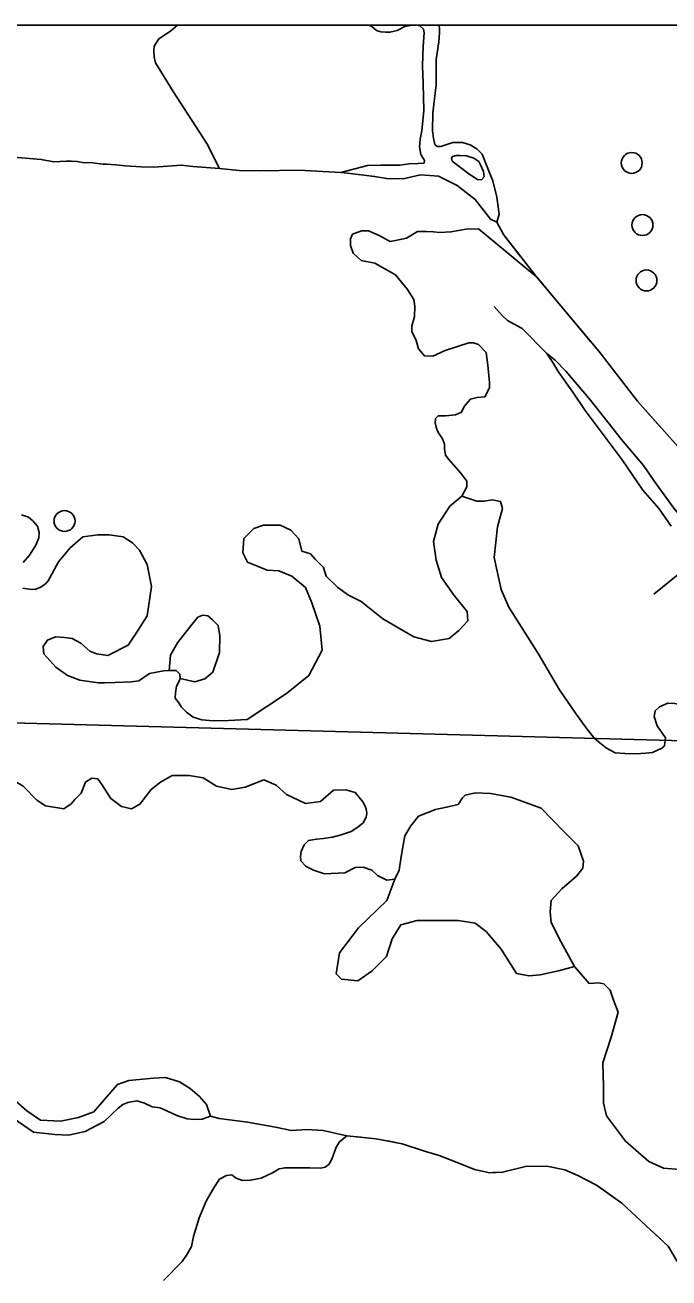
# Model space of a CAD drawing. Extents: x 1369979 to 1371646, y 379997 to 381064.
# Drawn here: x 1370694.6 to 1370730.7, y 380516.7 to 380586.9 of the extents above; entities that cross this region are included whole.
import ezdxf

# ---------------------------------------------------------------- set-up
doc = ezdxf.new("R2010")
doc.units = 0
doc.layers.add('R_Border Notes', color=7, linetype='Continuous')
doc.layers.add('R_No Plot', color=7, linetype='Continuous')

msp = doc.modelspace()

# ---------------------------------------------------------------- linework, layer by layer
at = {"layer": 'R_Border Notes'}
for points in [[(1370705.506, 380578.829), (1370704.786, 380580.226), (1370702.9, 380583.152), (1370701.921, 380584.751), (1370701.849, 380585.068), (1370701.82, 380585.457), (1370701.849, 380585.688), (1370702.108, 380586.091), (1370702.756, 380586.523), (1370703.149, 380586.867)], [(1370716.322, 380586.867), (1370715.898, 380586.785), (1370715.452, 380586.569), (1370715.049, 380586.468), (1370714.804, 380586.468), (1370714.545, 380586.497), (1370714.3, 380586.554), (1370714.041, 380586.785), (1370713.871, 380586.867)], [(1370716.92, 380583.6), (1370716.877, 380584.58), (1370716.92, 380585.661), (1370716.978, 380586.425), (1370716.934, 380586.641), (1370716.733, 380586.828), (1370716.517, 380586.867)], [(1370717.827, 380586.706), (1370717.791, 380586.867)], [(1370717.467, 380581.943), (1370717.654, 380583.514), (1370717.64, 380584.94), (1370717.798, 380585.92), (1370717.827, 380586.425), (1370717.827, 380586.706)], [(1370716.949, 380582.087), (1370716.92, 380583.6)], [(1370716.84, 380580.944), (1370716.949, 380582.087)], [(1370717.467, 380581.943), (1370717.436, 380580.948)], [(1370716.84, 380580.944), (1370716.75, 380580.482), (1370716.72, 380580.053), (1370716.794, 380579.624), (1370716.986, 380579.284)], [(1370717.903, 380580.059), (1370717.696, 380580.068), (1370717.563, 380580.186), (1370717.489, 380580.541), (1370717.436, 380580.948)], [(1370721.051, 380575.835), (1370721.178, 380576.277), (1370721.045, 380577.224), (1370720.83, 380578.151), (1370720.504, 380578.935), (1370720.224, 380579.63), (1370719.928, 380579.941), (1370719.544, 380580.163), (1370719.115, 380580.281), (1370718.583, 380580.281), (1370717.903, 380580.059)], [(1370696.224, 380579.206), (1370695.515, 380579.339), (1370693.775, 380579.487), (1370692.267, 380579.516), (1370691.454, 380579.561)], [(1370712.304, 380578.614), (1370709.956, 380578.732), (1370707.754, 380578.703), (1370706.601, 380578.717), (1370705.506, 380578.829), (1370704.014, 380578.939), (1370703.364, 380579.013), (1370701.812, 380578.91), (1370701.087, 380578.924), (1370700.23, 380578.984), (1370699.698, 380579.043), (1370699.166, 380579.072), (1370698.974, 380579.072), (1370698.678, 380579.117), (1370698.264, 380579.161), (1370697.924, 380579.146), (1370697.525, 380579.22), (1370697.185, 380579.25), (1370696.904, 380579.25), (1370696.549, 380579.22), (1370696.224, 380579.206)], [(1370716.986, 380579.284), (1370716.972, 380579.136), (1370716.646, 380579.121), (1370716.114, 380579.091), (1370715.615, 380579.028), (1370715.289, 380579.028), (1370714.536, 380579.028), (1370713.796, 380578.998), (1370712.304, 380578.614)], [(1370718.545, 380579.241), (1370719.47, 380578.535), (1370719.957, 380578.225), (1370720.179, 380578.195), (1370720.327, 380578.372), (1370720.297, 380578.668), (1370720.135, 380579.038), (1370720.031, 380579.231), (1370719.765, 380579.408), (1370719.337, 380579.541), (1370718.982, 380579.556), (1370718.775, 380579.571), (1370718.568, 380579.512), (1370718.509, 380579.408), (1370718.545, 380579.241)], [(1370712.673, 380578.569), (1370712.304, 380578.614)], [(1370716.768, 380578.485), (1370715.792, 380578.259), (1370714.876, 380578.273), (1370714.193, 380578.388), (1370712.673, 380578.569)], [(1370721.051, 380575.835), (1370720.682, 380576.005), (1370719.839, 380577.1), (1370718.819, 380577.884), (1370717.773, 380578.401), (1370716.768, 380578.485)], [(1370721.051, 380575.835), (1370721.419, 380575.14), (1370723.267, 380572.773), (1370726.755, 380568.6)], [(1370721.051, 380575.835), (1370721.419, 380575.14), (1370722.363, 380573.931)], [(1370714.208, 380573.535), (1370713.439, 380573.683), (1370712.995, 380574.097), (1370712.847, 380574.512), (1370712.847, 380574.897), (1370712.965, 380575.164), (1370713.468, 380575.342), (1370713.853, 380575.342), (1370714.445, 380575.075), (1370715.067, 380574.749), (1370715.363, 380574.809), (1370715.984, 380574.927), (1370716.606, 380575.312), (1370717.109, 380575.312), (1370717.494, 380575.283), (1370717.849, 380575.253), (1370718.471, 380575.283), (1370719.329, 380575.431), (1370720.01, 380575.46), (1370720.987, 380574.66), (1370723.267, 380572.773)], [(1370719.092, 380560.484), (1370719.359, 380561.002), (1370719.359, 380561.328), (1370719.033, 380561.772), (1370718.619, 380562.246), (1370718.352, 380562.543), (1370718.175, 380562.78), (1370718.116, 380563.135), (1370718.116, 380563.402), (1370717.997, 380563.698), (1370717.731, 380564.083), (1370717.642, 380564.35), (1370717.583, 380564.587), (1370717.612, 380564.824), (1370717.76, 380564.972), (1370718.175, 380564.972), (1370718.737, 380565.031), (1370719.063, 380565.18), (1370719.211, 380565.505), (1370719.3, 380565.624), (1370719.566, 380565.92), (1370719.951, 380566.009), (1370720.365, 380566.039), (1370720.632, 380566.542), (1370720.632, 380566.839), (1370720.543, 380567.816), (1370720.454, 380568.527), (1370720.01, 380568.972), (1370719.744, 380569.061), (1370719.477, 380569.061), (1370718.145, 380568.646), (1370717.464, 380568.32), (1370716.991, 380568.35), (1370716.665, 380568.735), (1370716.517, 380569.209), (1370716.28, 380569.713), (1370716.28, 380570.009), (1370716.428, 380570.542), (1370716.458, 380571.105), (1370716.399, 380571.49), (1370716.043, 380572.053), (1370715.363, 380572.883), (1370714.208, 380573.535)], [(1370723.317, 380572.713), (1370726.293, 380569.153)], [(1370723.854, 380568.467), (1370722.472, 380569.879), (1370722.025, 380570.109), (1370721.651, 380570.325), (1370721.349, 380570.599), (1370720.903, 380571.103)], [(1370726.755, 380568.6), (1370728.928, 380565.804), (1370731.633, 380562.764)], [(1370726.301, 380565.854), (1370724.919, 380567.487), (1370724.314, 380568.092), (1370723.854, 380568.467)], [(1370725.999, 380565.278), (1370725.308, 380566.305), (1370724.53, 380567.4), (1370724.185, 380567.962), (1370723.854, 380568.467)], [(1370727.262, 380567.948), (1370728.928, 380565.804), (1370730.208, 380564.365)], [(1370731.382, 380559.302), (1370730.965, 380559.802), (1370729.972, 380561.171), (1370729.267, 380562.208), (1370728.043, 380563.664), (1370726.301, 380565.854)], [(1370728.072, 380562.511), (1370725.999, 380565.278)], [(1370728.072, 380562.511), (1370729.238, 380560.825), (1370730.145, 380559.773), (1370730.813, 380558.798)], [(1370707.045, 380547.981), (1370709.265, 380549.432), (1370710.508, 380550.44), (1370711.248, 380551.862), (1370711.13, 380553.195), (1370710.686, 380554.499), (1370710.331, 380555.358), (1370709.561, 380556.01), (1370708.821, 380556.306), (1370708.17, 380556.336), (1370707.074, 380556.78), (1370706.808, 380557.313), (1370706.867, 380558.113), (1370707.43, 380558.676), (1370707.963, 380558.854), (1370708.91, 380558.854), (1370709.502, 380558.587), (1370709.946, 380558.084), (1370710.123, 380557.402), (1370710.597, 380557.254), (1370710.863, 380556.958), (1370711.337, 380556.484), (1370711.485, 380556.01), (1370712.136, 380555.358), (1370712.728, 380554.943), (1370713.439, 380554.588), (1370714.652, 380553.61), (1370716.399, 380552.603), (1370717.375, 380552.336), (1370718.382, 380552.514), (1370718.915, 380552.958), (1370719.418, 380553.491), (1370719.388, 380554.025), (1370718.648, 380554.914), (1370717.938, 380555.921), (1370717.642, 380556.899), (1370717.494, 380557.936), (1370717.76, 380558.913), (1370718.412, 380559.921), (1370719.092, 380560.484)], [(1370719.092, 380560.484), (1370719.921, 380560.211), (1370720.336, 380560.211), (1370720.78, 380560.27), (1370721.253, 380560.181), (1370721.372, 380559.796), (1370721.076, 380558.759), (1370720.898, 380557.041), (1370721.283, 380555.263), (1370721.727, 380554.256), (1370723.355, 380551.678), (1370724.568, 380549.634)], [(1370694.506, 380556.77), (1370694.853, 380557.171), (1370695.201, 380557.733), (1370695.374, 380558.148), (1370695.388, 380558.455), (1370695.294, 380558.803), (1370695.04, 380559.098), (1370694.8, 380559.298), (1370694.412, 380559.445)], [(1370699.236, 380551.566), (1370700.391, 380552.128), (1370700.835, 380552.81), (1370701.456, 380553.788), (1370701.693, 380555.417), (1370701.456, 380556.662), (1370701.012, 380557.462), (1370700.628, 380557.876), (1370700.095, 380558.202), (1370699.325, 380558.321), (1370698.674, 380558.321), (1370697.845, 380558.202), (1370697.135, 380557.58), (1370696.483, 380556.81), (1370695.891, 380555.743), (1370695.776, 380555.589)], [(1370729.849, 380554.987), (1370731.218, 380556.091)], [(1370695.776, 380555.589), (1370695.481, 380555.378), (1370695.16, 380555.258), (1370694.84, 380555.271), (1370694.479, 380555.325)], [(1370703.289, 380550.277), (1370704.117, 380550.084), (1370704.68, 380550.247), (1370705.124, 380550.632), (1370705.494, 380551.729), (1370705.523, 380552.662), (1370705.435, 380553.24), (1370705.109, 380553.565), (1370704.843, 380553.788), (1370704.561, 380553.817), (1370704.295, 380553.699), (1370703.821, 380553.121), (1370703.141, 380552.262), (1370702.756, 380551.58), (1370702.682, 380550.721)], [(1370699.236, 380551.566), (1370698.615, 380551.654), (1370698.23, 380551.803), (1370697.727, 380552.247), (1370697.253, 380552.514), (1370696.809, 380552.573), (1370696.306, 380552.603), (1370695.862, 380552.425), (1370695.625, 380552.069), (1370695.655, 380551.654), (1370696.335, 380550.914), (1370696.987, 380550.44), (1370697.667, 380550.173), (1370698.703, 380550.025), (1370699.059, 380550.025), (1370699.651, 380550.055)], [(1370707.045, 380547.981), (1370706.012, 380547.921), (1370705.168, 380547.907), (1370704.517, 380547.951), (1370704.029, 380548.099), (1370703.659, 380548.381), (1370703.363, 380548.662), (1370703.215, 380548.899), (1370703.022, 380549.166), (1370703.037, 380549.462), (1370703.096, 380549.847), (1370703.244, 380550.129), (1370703.289, 380550.277), (1370703.274, 380550.514), (1370703.155, 380550.647), (1370703.067, 380550.721), (1370702.756, 380550.721), (1370702.682, 380550.721), (1370702.356, 380550.692), (1370701.572, 380550.543), (1370700.98, 380550.143), (1370700.565, 380550.084), (1370699.651, 380550.055)], [(1370724.568, 380549.634), (1370725.421, 380548.393), (1370726.091, 380547.457), (1370726.53, 380546.895), (1370727.199, 380546.369), (1370727.681, 380546.116), (1370728.221, 380546.066), (1370728.819, 380546.059), (1370729.394, 380546.095), (1370729.769, 380546.131), (1370730.301, 380546.361), (1370730.452, 380546.491)], [(1370730.452, 380546.491), (1370730.504, 380546.944), (1370730.029, 380547.622), (1370729.856, 380548.14), (1370729.928, 380548.457), (1370730.173, 380548.688), (1370730.633, 380548.89), (1370731.022, 380548.875), (1370731.612, 380548.717), (1370731.986, 380548.573), (1370732.821, 380548.241), (1370733.613, 380548.14), (1370734.29, 380547.737), (1370734.765, 380547.261), (1370734.966, 380546.916), (1370735.154, 380546.282), (1370735.341, 380545.114)], [(1370672.222, 380548.357), (1370734.321, 380546.713)], [(1370707.992, 380544.6), (1370707.465, 380544.384), (1370706.932, 380544.176), (1370706.192, 380544.058), (1370705.334, 380544.236), (1370704.594, 380544.71), (1370703.795, 380544.828), (1370702.848, 380544.828), (1370702.196, 380544.473), (1370701.664, 380544.058), (1370701.042, 380543.228), (1370700.568, 380542.962), (1370700.006, 380543.11), (1370699.414, 380543.554), (1370698.911, 380544.325), (1370698.674, 380544.65), (1370698.348, 380544.68), (1370697.993, 380544.473), (1370697.756, 380543.851), (1370697.401, 380543.495), (1370697.194, 380543.258), (1370696.779, 380542.962), (1370695.743, 380543.139), (1370695.27, 380543.465)], [(1370695.27, 380543.465), (1370694.503, 380544.236), (1370694, 380544.532), (1370693.556, 380544.562), (1370693.171, 380544.325), (1370692.698, 380543.673), (1370692.372, 380543.228), (1370691.75, 380543.139), (1370691.188, 380543.465), (1370690.507, 380543.614), (1370689.382, 380543.228)], [(1370707.992, 380544.6), (1370708.673, 380544.304), (1370709.265, 380543.771), (1370710.331, 380543.267), (1370711.159, 380543.385), (1370711.899, 380544.008), (1370712.58, 380544.037), (1370713.113, 380543.889), (1370713.535, 380543.362)], [(1370713.535, 380543.362), (1370713.65, 380543.152), (1370713.717, 380542.965), (1370713.757, 380542.737), (1370713.73, 380542.51), (1370713.557, 380542.189), (1370713.249, 380541.935), (1370712.875, 380541.707), (1370712.327, 380541.507), (1370711.833, 380541.386), (1370711.339, 380541.306), (1370710.938, 380541.279), (1370710.483, 380541.199), (1370710.243, 380540.945), (1370710.082, 380540.584), (1370710.042, 380540.303), (1370710.069, 380540.049), (1370710.34, 380539.751)], [(1370727.848, 380531.582), (1370727.582, 380532.245), (1370727.404, 380532.808), (1370727.049, 380533.164), (1370726.753, 380533.223), (1370726.22, 380533.193), (1370725.391, 380534.142), (1370724.651, 380535.504), (1370724.089, 380536.601), (1370724.03, 380537.193), (1370724.089, 380537.845), (1370724.681, 380538.497), (1370725.51, 380539.208), (1370725.865, 380539.652), (1370725.895, 380540.037), (1370725.599, 380540.897), (1370724.799, 380541.697), (1370723.526, 380543), (1370721.839, 380543.622), (1370720.685, 380543.83), (1370719.856, 380543.859), (1370719.264, 380543.741), (1370719.116, 380543.593), (1370718.879, 380543.208)], [(1370711.396, 380539.326), (1370712.521, 380539.386), (1370713.113, 380539.682), (1370713.557, 380539.712), (1370714.031, 380539.534), (1370714.356, 380539.237), (1370714.873, 380538.975), (1370715.333, 380539.03), (1370715.581, 380539.537), (1370715.688, 380540.304), (1370715.895, 380541.46), (1370716.221, 380542.023), (1370716.665, 380542.556), (1370717.612, 380542.941), (1370718.234, 380543.059), (1370718.879, 380543.208)], [(1370710.331, 380539.756), (1370710.775, 380539.534), (1370711.396, 380539.326)], [(1370715.333, 380539.03), (1370714.889, 380537.845), (1370713.291, 380536.304), (1370712.225, 380534.912), (1370712.107, 380534.201), (1370712.047, 380533.727), (1370712.343, 380533.43), (1370713.261, 380533.342), (1370714.06, 380533.904), (1370714.859, 380534.704), (1370715.185, 380535.682), (1370715.659, 380536.482), (1370716.576, 380536.719), (1370717.701, 380536.719), (1370718.885, 380536.719), (1370719.832, 380536.571), (1370720.454, 380536.097), (1370721.283, 380535.119), (1370722.141, 380533.756), (1370722.852, 380533.608), (1370723.473, 380533.667), (1370724.509, 380533.904), (1370725.391, 380534.142)], [(1370728.257, 380524.353), (1370727.197, 380525.775), (1370727.019, 380526.486), (1370727.019, 380527.434), (1370726.99, 380528.737), (1370727.463, 380530.189), (1370727.848, 380531.582)], [(1370705.005, 380525.763), (1370704.775, 380526.405), (1370704.386, 380526.866), (1370703.854, 380527.313), (1370703.263, 380527.673), (1370702.472, 380527.918), (1370701.795, 380527.889), (1370700.427, 380527.759), (1370699.779, 380527.529)], [(1370699.779, 380527.529), (1370699.031, 380526.664), (1370698.455, 380526.001), (1370697.606, 380525.684), (1370696.598, 380525.483), (1370695.461, 380525.526), (1370694.698, 380526.059), (1370693.935, 380526.722)], [(1370705.005, 380525.763), (1370704.53, 380525.584), (1370704.084, 380525.569), (1370703.681, 380525.612), (1370703.119, 380525.8), (1370702.587, 380526.03), (1370702.184, 380526.218), (1370701.723, 380526.275), (1370701.305, 380526.477), (1370700.874, 380526.607), (1370700.37, 380526.52), (1370700.082, 380526.405), (1370699.823, 380526.203)], [(1370699.823, 380526.203), (1370699.031, 380525.454), (1370697.98, 380524.892), (1370697.03, 380524.69), (1370696.267, 380524.733), (1370695.072, 380524.863), (1370693.992, 380525.612), (1370692.725, 380526.347)], [(1370705.005, 380525.763), (1370705.476, 380525.627), (1370706.066, 380525.555), (1370707.074, 380525.425), (1370708.643, 380525.137), (1370709.536, 380524.95), (1370710.4, 380525.007), (1370711.307, 380524.95), (1370712.645, 380524.661), (1370714.287, 380524.488), (1370715.741, 380524.215), (1370716.933, 380523.817)], [(1370705.005, 380525.763), (1370705.476, 380525.627), (1370706.066, 380525.555), (1370707.074, 380525.425), (1370707.29, 380525.385)], [(1370708.811, 380525.102), (1370709.536, 380524.95), (1370710.4, 380525.007), (1370711.307, 380524.95), (1370712.645, 380524.661), (1370713.397, 380524.582)], [(1370702.369, 380516.557), (1370703.407, 380517.62), (1370703.694, 380518.021), (1370703.937, 380518.466), (1370704.052, 380519.011), (1370704.353, 380520.072), (1370704.754, 380520.99), (1370705.184, 380521.75), (1370705.499, 380522.237), (1370705.886, 380522.438), (1370706.186, 380522.467), (1370706.444, 380522.294), (1370706.788, 380522.151), (1370707.247, 380522.165), (1370707.834, 380522.28), (1370708.464, 380522.581), (1370708.851, 380522.811), (1370709.181, 380522.868), (1370709.653, 380522.868), (1370710.083, 380522.868), (1370710.556, 380522.868), (1370711.186, 380522.854), (1370711.43, 380522.897), (1370711.63, 380523.054), (1370711.802, 380523.356), (1370712.046, 380524.03), (1370712.232, 380524.316), (1370712.645, 380524.661)], [(1370714.927, 380524.368), (1370715.741, 380524.215), (1370716.933, 380523.817), (1370717.811, 380523.558), (1370718.819, 380523.154), (1370719.335, 380522.949)], [(1370732.399, 380523.334), (1370731.306, 380522.765), (1370730.388, 380522.853), (1370729.559, 380523.227), (1370728.257, 380524.353)], [(1370716.933, 380523.817), (1370717.811, 380523.558), (1370718.819, 380523.154), (1370719.797, 380522.765), (1370720.661, 380522.592), (1370721.367, 380522.621), (1370722.645, 380522.938), (1370723.84, 380522.952), (1370724.862, 380522.751), (1370725.582, 380522.434), (1370726.633, 380521.9), (1370728.044, 380520.892), (1370729.685, 380519.379), (1370730.649, 380518.485)], [(1370720.829, 380522.599), (1370721.367, 380522.621), (1370722.645, 380522.938), (1370723.84, 380522.952), (1370724.862, 380522.751), (1370725.364, 380522.529)], [(1370726.739, 380521.825), (1370728.044, 380520.892), (1370729.685, 380519.379), (1370730.275, 380518.832)], [(1370730.649, 380518.485), (1370731.139, 380517.65), (1370731.528, 380517.102), (1370731.833, 380516.837)]]:
    msp.add_lwpolyline(points, dxfattribs=at)
for centre in [(1370728.608, 380579.144), (1370729.208, 380575.667), (1370729.434, 380572.564), (1370696.817, 380559.09)]:
    msp.add_circle(centre, 0.586, dxfattribs=at)
at = {"layer": 'R_No Plot'}
msp.add_lwpolyline([(1370544.495, 380586.867), (1371140.383, 380586.867), (1371140.383, 380146.391), (1370544.495, 380146.391)], close=True, dxfattribs=at)

doc.saveas('drawing.dxf')
